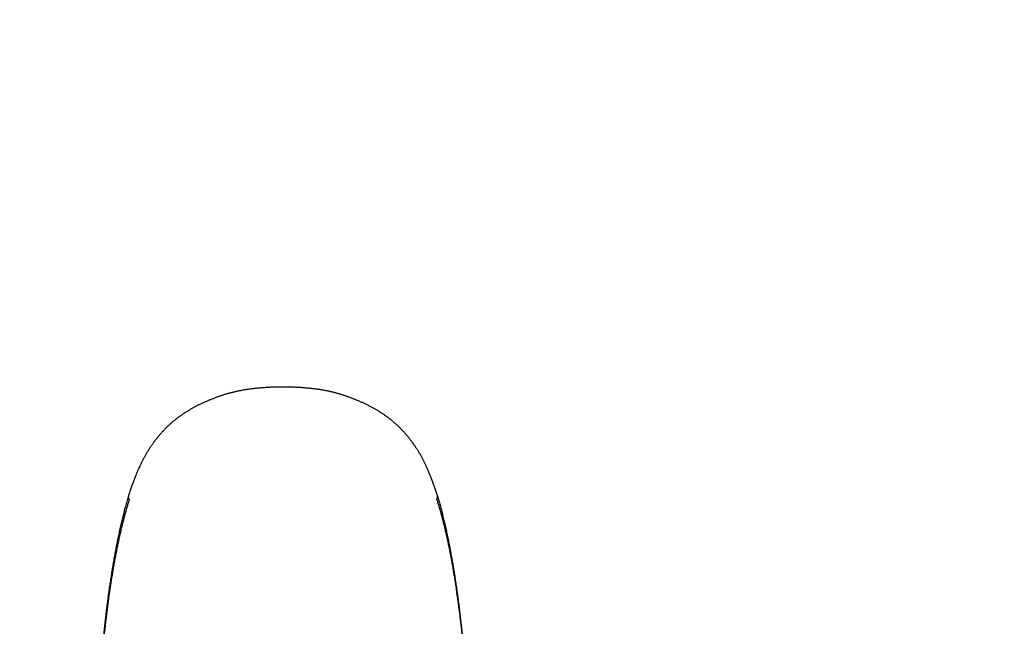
# Model space of a CAD drawing. Header units: millimetres. Extents: x 7483 to 13091, y 8111 to 13871.
# Tile 610 of 656: x 11369 to 11381, y 9724 to 9731. Entities that reach past the tile are written whole.
import ezdxf

# ---------------------------------------------------------------- set-up
doc = ezdxf.new("R2010")
doc.units = ezdxf.units.MM
doc.layers.add('Wyposazenie Wew - Urzadzenia Sanitarne', color=6, linetype='Continuous')

# ---------------------------------------------------------------- blocks, each defined once
blk = doc.blocks.new('ORAS_ELECTRA')
for p, q in [((-1.795, -9.882), (-1.795, -9.882)), ((-1.795, -9.882), (-1.795, -9.883)), ((1.795, -9.882), (1.795, -9.883))]:
    blk.add_line(p, q)
for points, knots in [([(-2.369, -4.189), (-2.369, -4.196), (-2.368, -4.213), (-2.366, -4.24), (-2.364, -4.271), (-2.361, -4.301), (-2.359, -4.332), (-2.357, -4.364), (-2.355, -4.395), (-2.353, -4.427), (-2.35, -4.459), (-2.348, -4.491), (-2.346, -4.523), (-2.344, -4.555), (-2.341, -4.588), (-2.339, -4.621), (-2.337, -4.654), (-2.335, -4.687), (-2.332, -4.721), (-2.33, -4.754), (-2.328, -4.788), (-2.326, -4.823), (-2.323, -4.857), (-2.321, -4.892), (-2.319, -4.927), (-2.317, -4.962), (-2.314, -4.998), (-2.312, -5.034), (-2.309, -5.07), (-2.307, -5.107), (-2.305, -5.143), (-2.303, -5.178), (-2.3, -5.213), (-2.298, -5.247), (-2.296, -5.281), (-2.294, -5.314), (-2.292, -5.346), (-2.29, -5.378), (-2.288, -5.41), (-2.286, -5.442), (-2.284, -5.475), (-2.282, -5.507), (-2.28, -5.54), (-2.279, -5.573), (-2.277, -5.606), (-2.275, -5.641), (-2.273, -5.677), (-2.27, -5.714), (-2.268, -5.752), (-2.266, -5.791), (-2.264, -5.832), (-2.261, -5.873), (-2.259, -5.916), (-2.256, -5.96), (-2.254, -6.006), (-2.251, -6.053), (-2.248, -6.102), (-2.245, -6.153), (-2.242, -6.207), (-2.239, -6.263), (-2.236, -6.323), (-2.232, -6.388), (-2.228, -6.459), (-2.223, -6.539), (-2.217, -6.631), (-2.211, -6.725), (-2.206, -6.814), (-2.201, -6.892), (-2.196, -6.961), (-2.192, -7.025), (-2.187, -7.085), (-2.183, -7.142), (-2.179, -7.197), (-2.175, -7.252), (-2.171, -7.306), (-2.168, -7.358), (-2.164, -7.407), (-2.16, -7.455), (-2.156, -7.502), (-2.152, -7.548), (-2.149, -7.594), (-2.145, -7.638), (-2.141, -7.681), (-2.138, -7.724), (-2.134, -7.766), (-2.13, -7.807), (-2.127, -7.847), (-2.123, -7.887), (-2.119, -7.926), (-2.116, -7.965), (-2.112, -8.003), (-2.108, -8.041), (-2.105, -8.078), (-2.101, -8.114), (-2.097, -8.151), (-2.093, -8.187), (-2.09, -8.223), (-2.086, -8.258), (-2.082, -8.293), (-2.078, -8.328), (-2.074, -8.363), (-2.07, -8.397), (-2.066, -8.431), (-2.062, -8.465), (-2.058, -8.499), (-2.054, -8.532), (-2.05, -8.566), (-2.046, -8.6), (-2.041, -8.633), (-2.037, -8.667), (-2.032, -8.7), (-2.028, -8.734), (-2.023, -8.767), (-2.019, -8.8), (-2.014, -8.833), (-2.009, -8.865), (-2.004, -8.898), (-1.999, -8.93), (-1.994, -8.963), (-1.989, -8.995), (-1.984, -9.027), (-1.979, -9.059), (-1.974, -9.09), (-1.968, -9.122), (-1.963, -9.154), (-1.957, -9.186), (-1.951, -9.218), (-1.945, -9.25), (-1.939, -9.281), (-1.933, -9.313), (-1.927, -9.345), (-1.92, -9.377), (-1.914, -9.408), (-1.907, -9.44), (-1.9, -9.471), (-1.894, -9.503), (-1.886, -9.534), (-1.879, -9.565), (-1.872, -9.596), (-1.864, -9.627), (-1.857, -9.657), (-1.849, -9.687), (-1.842, -9.717), (-1.834, -9.746), (-1.826, -9.775), (-1.818, -9.804), (-1.81, -9.832), (-1.802, -9.858), (-1.797, -9.874), (-1.795, -9.881)], [0, 0, 0, 0, 0.003717, 0.009313, 0.014928, 0.020555, 0.026233, 0.03193, 0.037647, 0.043385, 0.049146, 0.054929, 0.060735, 0.066566, 0.072421, 0.078302, 0.08421, 0.090145, 0.096108, 0.102101, 0.108124, 0.114179, 0.120284, 0.12643, 0.132619, 0.138851, 0.145129, 0.151456, 0.157822, 0.164262, 0.170565, 0.17674, 0.182798, 0.188746, 0.194593, 0.200378, 0.205891, 0.21142, 0.216964, 0.222524, 0.228101, 0.233694, 0.239304, 0.244935, 0.25068, 0.256699, 0.262858, 0.269171, 0.275654, 0.282327, 0.289211, 0.29633, 0.303656, 0.31119, 0.318955, 0.326981, 0.335304, 0.343968, 0.353032, 0.362574, 0.372698, 0.383557, 0.395482, 0.409046, 0.424384, 0.442107, 0.456898, 0.469886, 0.481632, 0.49246, 0.502582, 0.51214, 0.521235, 0.530868, 0.540056, 0.548857, 0.557329, 0.565515, 0.573524, 0.581406, 0.589126, 0.596695, 0.604126, 0.611427, 0.618606, 0.625673, 0.632633, 0.639493, 0.646258, 0.652934, 0.659525, 0.665978, 0.67238, 0.678735, 0.685044, 0.691309, 0.697531, 0.703712, 0.709852, 0.715953, 0.722016, 0.728043, 0.734034, 0.739991, 0.745914, 0.751731, 0.757726, 0.763707, 0.769675, 0.775628, 0.781568, 0.787493, 0.793405, 0.799302, 0.805186, 0.811056, 0.816912, 0.822755, 0.828583, 0.834399, 0.840201, 0.845993, 0.851773, 0.857574, 0.863393, 0.869228, 0.875078, 0.880939, 0.88681, 0.892689, 0.898573, 0.904459, 0.910345, 0.916229, 0.922108, 0.927981, 0.933845, 0.93973, 0.945574, 0.951371, 0.95712, 0.962821, 0.968473, 0.974077, 0.979632, 0.985144, 0.990541, 0.995855, 1, 1, 1, 1]), ([(-1.788, -9.841), (-1.792, -9.827), (-1.801, -9.8), (-1.814, -9.757), (-1.827, -9.713), (-1.839, -9.668), (-1.851, -9.623), (-1.863, -9.578), (-1.876, -9.528), (-1.888, -9.475), (-1.902, -9.417), (-1.914, -9.359), (-1.927, -9.301), (-1.938, -9.242), (-1.95, -9.182), (-1.961, -9.122), (-1.971, -9.065), (-1.98, -9.011), (-1.989, -8.96), (-1.997, -8.908), (-2.005, -8.857), (-2.013, -8.805), (-2.02, -8.753), (-2.028, -8.7), (-2.035, -8.648), (-2.042, -8.595), (-2.049, -8.54), (-2.056, -8.482), (-2.063, -8.422), (-2.07, -8.362), (-2.077, -8.302), (-2.084, -8.241), (-2.091, -8.18), (-2.097, -8.12), (-2.103, -8.058), (-2.109, -7.997), (-2.116, -7.933), (-2.122, -7.866), (-2.128, -7.795), (-2.135, -7.725), (-2.141, -7.654), (-2.147, -7.583), (-2.153, -7.51), (-2.158, -7.437), (-2.164, -7.363), (-2.17, -7.29), (-2.176, -7.209), (-2.182, -7.121), (-2.189, -7.026), (-2.195, -6.93), (-2.202, -6.825), (-2.21, -6.708), (-2.217, -6.581), (-2.225, -6.461), (-2.231, -6.35), (-2.237, -6.246), (-2.243, -6.151), (-2.248, -6.064), (-2.252, -5.986), (-2.256, -5.909), (-2.26, -5.837), (-2.264, -5.771), (-2.267, -5.712), (-2.271, -5.652), (-2.274, -5.593), (-2.278, -5.533), (-2.281, -5.474), (-2.285, -5.415), (-2.288, -5.356), (-2.292, -5.297), (-2.296, -5.239), (-2.299, -5.181), (-2.303, -5.124), (-2.306, -5.068), (-2.31, -5.011), (-2.314, -4.95), (-2.318, -4.884), (-2.323, -4.814), (-2.328, -4.744), (-2.332, -4.677), (-2.337, -4.611), (-2.341, -4.548), (-2.345, -4.486), (-2.35, -4.423), (-2.354, -4.361), (-2.359, -4.298), (-2.363, -4.236), (-2.366, -4.195), (-2.367, -4.175)], [0, 0, 0, 0, 0.008254, 0.016507, 0.025317, 0.034126, 0.042936, 0.051746, 0.060556, 0.071566, 0.082578, 0.093589, 0.1046, 0.115711, 0.126823, 0.137935, 0.149046, 0.158432, 0.167818, 0.177204, 0.186591, 0.195976, 0.205383, 0.21479, 0.224198, 0.233605, 0.243012, 0.253602, 0.264194, 0.274785, 0.285377, 0.295967, 0.306582, 0.317197, 0.327813, 0.338428, 0.349043, 0.361157, 0.373272, 0.385388, 0.397503, 0.409617, 0.422179, 0.434741, 0.447303, 0.459865, 0.472427, 0.488628, 0.50483, 0.521032, 0.537233, 0.558838, 0.580443, 0.602048, 0.619714, 0.63738, 0.655045, 0.668297, 0.681548, 0.694797, 0.708046, 0.718249, 0.728453, 0.738657, 0.74886, 0.759063, 0.769284, 0.779506, 0.789728, 0.79995, 0.810172, 0.82009, 0.830008, 0.839927, 0.849846, 0.859764, 0.872181, 0.884598, 0.897015, 0.909432, 0.920744, 0.932056, 0.943368, 0.954679, 0.966009, 0.97734, 0.98867, 1, 1, 1, 1]), ([(1.788, -9.841), (1.792, -9.827), (1.801, -9.8), (1.814, -9.757), (1.827, -9.712), (1.84, -9.666), (1.852, -9.62), (1.864, -9.573), (1.876, -9.526), (1.887, -9.479), (1.898, -9.431), (1.909, -9.384), (1.919, -9.335), (1.929, -9.287), (1.939, -9.238), (1.949, -9.189), (1.958, -9.14), (1.967, -9.091), (1.975, -9.041), (1.984, -8.991), (1.992, -8.94), (2, -8.889), (2.008, -8.838), (2.015, -8.787), (2.023, -8.735), (2.03, -8.683), (2.037, -8.631), (2.044, -8.579), (2.051, -8.526), (2.057, -8.472), (2.064, -8.418), (2.07, -8.363), (2.077, -8.309), (2.083, -8.249), (2.09, -8.185), (2.097, -8.116), (2.104, -8.046), (2.111, -7.975), (2.119, -7.901), (2.126, -7.826), (2.132, -7.75), (2.139, -7.674), (2.145, -7.598), (2.152, -7.522), (2.158, -7.446), (2.164, -7.369), (2.17, -7.293), (2.176, -7.21), (2.182, -7.121), (2.189, -7.026), (2.195, -6.93), (2.202, -6.825), (2.21, -6.708), (2.217, -6.581), (2.224, -6.468), (2.23, -6.369), (2.235, -6.284), (2.24, -6.2), (2.245, -6.118), (2.249, -6.038), (2.253, -5.961), (2.258, -5.884), (2.262, -5.812), (2.266, -5.746), (2.269, -5.685), (2.273, -5.623), (2.276, -5.562), (2.28, -5.503), (2.283, -5.446), (2.286, -5.391), (2.29, -5.336), (2.293, -5.281), (2.296, -5.226), (2.3, -5.17), (2.304, -5.112), (2.307, -5.056), (2.311, -4.999), (2.315, -4.939), (2.319, -4.876), (2.323, -4.809), (2.328, -4.743), (2.332, -4.677), (2.337, -4.612), (2.341, -4.546), (2.346, -4.481), (2.35, -4.417), (2.354, -4.355), (2.359, -4.295), (2.363, -4.235), (2.366, -4.195), (2.367, -4.175)], [0, 0, 0, 0, 0.008254, 0.016507, 0.02553, 0.034553, 0.043576, 0.052599, 0.061622, 0.070733, 0.079845, 0.088957, 0.098069, 0.10718, 0.116312, 0.125444, 0.134576, 0.143708, 0.15284, 0.162117, 0.171395, 0.180673, 0.189951, 0.199229, 0.208526, 0.217824, 0.227123, 0.236421, 0.245719, 0.255331, 0.264944, 0.274557, 0.28417, 0.293783, 0.305821, 0.31786, 0.329899, 0.341938, 0.354976, 0.368015, 0.381054, 0.394094, 0.407132, 0.420191, 0.43325, 0.446309, 0.459368, 0.472427, 0.488628, 0.50483, 0.521031, 0.537233, 0.558838, 0.580443, 0.602048, 0.616437, 0.630826, 0.645215, 0.659604, 0.672724, 0.685844, 0.698965, 0.712084, 0.72259, 0.733096, 0.743602, 0.754107, 0.764612, 0.774114, 0.783617, 0.793119, 0.802622, 0.812124, 0.822104, 0.832085, 0.842066, 0.852047, 0.862028, 0.873762, 0.885496, 0.89723, 0.908963, 0.920715, 0.932467, 0.944219, 0.955971, 0.966978, 0.977985, 0.988993, 1, 1, 1, 1]), ([(1.795, -9.882), (1.797, -9.874), (1.803, -9.856), (1.811, -9.829), (1.818, -9.802), (1.826, -9.774), (1.834, -9.746), (1.841, -9.717), (1.849, -9.688), (1.856, -9.659), (1.864, -9.629), (1.871, -9.599), (1.878, -9.569), (1.885, -9.538), (1.892, -9.507), (1.899, -9.476), (1.906, -9.445), (1.913, -9.413), (1.919, -9.382), (1.926, -9.35), (1.932, -9.319), (1.938, -9.287), (1.944, -9.255), (1.95, -9.223), (1.956, -9.191), (1.962, -9.159), (1.967, -9.128), (1.973, -9.096), (1.978, -9.064), (1.983, -9.032), (1.988, -9), (1.994, -8.968), (1.998, -8.936), (2.003, -8.904), (2.008, -8.872), (2.013, -8.839), (2.018, -8.806), (2.022, -8.774), (2.027, -8.741), (2.031, -8.708), (2.036, -8.675), (2.04, -8.641), (2.045, -8.608), (2.049, -8.574), (2.053, -8.541), (2.057, -8.507), (2.061, -8.473), (2.065, -8.439), (2.069, -8.406), (2.073, -8.372), (2.077, -8.338), (2.081, -8.303), (2.085, -8.268), (2.088, -8.233), (2.092, -8.198), (2.096, -8.163), (2.1, -8.127), (2.103, -8.091), (2.107, -8.055), (2.111, -8.018), (2.114, -7.981), (2.118, -7.944), (2.121, -7.906), (2.125, -7.867), (2.128, -7.828), (2.132, -7.789), (2.136, -7.748), (2.139, -7.707), (2.143, -7.666), (2.146, -7.624), (2.15, -7.581), (2.153, -7.537), (2.157, -7.493), (2.161, -7.447), (2.164, -7.401), (2.168, -7.354), (2.171, -7.305), (2.175, -7.255), (2.179, -7.203), (2.183, -7.15), (2.187, -7.093), (2.191, -7.034), (2.195, -6.971), (2.2, -6.903), (2.205, -6.83), (2.21, -6.748), (2.216, -6.655), (2.222, -6.561), (2.227, -6.472), (2.231, -6.396), (2.235, -6.329), (2.239, -6.268), (2.242, -6.211), (2.245, -6.158), (2.248, -6.106), (2.251, -6.054), (2.254, -6.003), (2.257, -5.954), (2.259, -5.907), (2.262, -5.862), (2.264, -5.818), (2.267, -5.776), (2.269, -5.735), (2.272, -5.695), (2.274, -5.657), (2.276, -5.619), (2.278, -5.583), (2.28, -5.549), (2.282, -5.516), (2.284, -5.484), (2.286, -5.452), (2.288, -5.419), (2.29, -5.387), (2.292, -5.355), (2.294, -5.323), (2.296, -5.291), (2.298, -5.259), (2.3, -5.226), (2.302, -5.193), (2.304, -5.159), (2.306, -5.125), (2.308, -5.09), (2.311, -5.054), (2.313, -5.018), (2.315, -4.982), (2.318, -4.945), (2.32, -4.91), (2.322, -4.874), (2.325, -4.839), (2.327, -4.804), (2.329, -4.77), (2.331, -4.735), (2.334, -4.701), (2.336, -4.668), (2.338, -4.634), (2.341, -4.601), (2.343, -4.568), (2.345, -4.535), (2.347, -4.502), (2.35, -4.47), (2.352, -4.438), (2.354, -4.406), (2.356, -4.374), (2.358, -4.342), (2.361, -4.311), (2.363, -4.28), (2.365, -4.249), (2.367, -4.218), (2.369, -4.199), (2.369, -4.189)], [0, 0, 0, 0, 0.005038, 0.010202, 0.015438, 0.020746, 0.026129, 0.031616, 0.037148, 0.042728, 0.048356, 0.054031, 0.059753, 0.065522, 0.071336, 0.07721, 0.083054, 0.088907, 0.094767, 0.100633, 0.106501, 0.11237, 0.118237, 0.124099, 0.129955, 0.135801, 0.141637, 0.147458, 0.153264, 0.159052, 0.16482, 0.170592, 0.17638, 0.182182, 0.187997, 0.193826, 0.199669, 0.205525, 0.211396, 0.217281, 0.22318, 0.229093, 0.23502, 0.240962, 0.246917, 0.252887, 0.258873, 0.264744, 0.270655, 0.276599, 0.282577, 0.288591, 0.29464, 0.300727, 0.306852, 0.313017, 0.319222, 0.32547, 0.331761, 0.338097, 0.34448, 0.35091, 0.357432, 0.364069, 0.37079, 0.377602, 0.384508, 0.391515, 0.398627, 0.405853, 0.413199, 0.420673, 0.428284, 0.436043, 0.443961, 0.451976, 0.460197, 0.46869, 0.477489, 0.486643, 0.49621, 0.506268, 0.516924, 0.528329, 0.540707, 0.554406, 0.569958, 0.587907, 0.602425, 0.615225, 0.626448, 0.6367, 0.646277, 0.655311, 0.663901, 0.672996, 0.681665, 0.689963, 0.697946, 0.705657, 0.713128, 0.720386, 0.727407, 0.734186, 0.740753, 0.747131, 0.753341, 0.759398, 0.764702, 0.770296, 0.775908, 0.781502, 0.78708, 0.792642, 0.798188, 0.803719, 0.809237, 0.814915, 0.820728, 0.826637, 0.832648, 0.83877, 0.845009, 0.851377, 0.857823, 0.864175, 0.870479, 0.876735, 0.882947, 0.889115, 0.895241, 0.901326, 0.907364, 0.913372, 0.919351, 0.925301, 0.931224, 0.93712, 0.942989, 0.948834, 0.954654, 0.960451, 0.966225, 0.971977, 0.977708, 0.983419, 0.989109, 0.994754, 1, 1, 1, 1]), ([(-1.788, -9.841), (-1.788, -9.842), (-1.79, -9.845), (-1.792, -9.85), (-1.794, -9.856), (-1.796, -9.861), (-1.797, -9.867), (-1.797, -9.872), (-1.796, -9.877), (-1.796, -9.88), (-1.795, -9.882), (-1.795, -9.882)], [0, 0, 0, 0, 0.07486, 0.206455, 0.338602, 0.471195, 0.60435, 0.73461, 0.853802, 0.973322, 1, 1, 1, 1]), ([(1.788, -9.841), (1.788, -9.842), (1.79, -9.845), (1.792, -9.85), (1.794, -9.856), (1.796, -9.861), (1.797, -9.867), (1.797, -9.872), (1.796, -9.877), (1.795, -9.88), (1.795, -9.882), (1.795, -9.882)], [0, 0, 0, 0, 0.074863, 0.207127, 0.339613, 0.4721, 0.604364, 0.732369, 0.860777, 0.989391, 1, 1, 1, 1]), ([(-1.795, -9.883), (-1.794, -9.886), (-1.791, -9.896), (-1.785, -9.914), (-1.777, -9.937), (-1.769, -9.962), (-1.761, -9.986), (-1.753, -10.009), (-1.745, -10.032), (-1.736, -10.054), (-1.728, -10.076), (-1.72, -10.097), (-1.712, -10.117), (-1.704, -10.137), (-1.696, -10.157), (-1.688, -10.176), (-1.68, -10.194), (-1.671, -10.213), (-1.663, -10.231), (-1.655, -10.248), (-1.647, -10.265), (-1.638, -10.282), (-1.63, -10.298), (-1.622, -10.314), (-1.613, -10.33), (-1.605, -10.346), (-1.596, -10.361), (-1.588, -10.376), (-1.579, -10.39), (-1.571, -10.405), (-1.562, -10.419), (-1.553, -10.433), (-1.544, -10.447), (-1.535, -10.46), (-1.525, -10.474), (-1.516, -10.488), (-1.506, -10.501), (-1.497, -10.514), (-1.487, -10.527), (-1.477, -10.54), (-1.467, -10.553), (-1.457, -10.566), (-1.447, -10.578), (-1.437, -10.59), (-1.426, -10.602), (-1.416, -10.614), (-1.406, -10.626), (-1.395, -10.637), (-1.384, -10.648), (-1.374, -10.66), (-1.363, -10.671), (-1.352, -10.682), (-1.341, -10.692), (-1.33, -10.703), (-1.318, -10.713), (-1.307, -10.724), (-1.296, -10.734), (-1.284, -10.744), (-1.272, -10.754), (-1.261, -10.763), (-1.249, -10.773), (-1.237, -10.782), (-1.225, -10.791), (-1.213, -10.801), (-1.201, -10.81), (-1.188, -10.818), (-1.176, -10.827), (-1.163, -10.836), (-1.151, -10.844), (-1.138, -10.853), (-1.125, -10.861), (-1.112, -10.869), (-1.098, -10.877), (-1.084, -10.885), (-1.071, -10.894), (-1.057, -10.901), (-1.043, -10.909), (-1.029, -10.917), (-1.014, -10.925), (-1, -10.932), (-0.985, -10.94), (-0.97, -10.947), (-0.955, -10.954), (-0.94, -10.961), (-0.925, -10.968), (-0.91, -10.975), (-0.895, -10.982), (-0.88, -10.989), (-0.865, -10.995), (-0.849, -11.002), (-0.834, -11.008), (-0.818, -11.014), (-0.803, -11.02), (-0.787, -11.026), (-0.772, -11.032), (-0.756, -11.038), (-0.741, -11.043), (-0.725, -11.049), (-0.709, -11.054), (-0.693, -11.059), (-0.677, -11.064), (-0.661, -11.069), (-0.646, -11.073), (-0.63, -11.078), (-0.614, -11.082), (-0.598, -11.086), (-0.582, -11.09), (-0.565, -11.094), (-0.549, -11.098), (-0.533, -11.102), (-0.516, -11.105), (-0.499, -11.108), (-0.482, -11.112), (-0.465, -11.115), (-0.448, -11.118), (-0.43, -11.121), (-0.413, -11.123), (-0.395, -11.126), (-0.377, -11.129), (-0.359, -11.131), (-0.34, -11.133), (-0.322, -11.135), (-0.303, -11.137), (-0.284, -11.139), (-0.264, -11.141), (-0.245, -11.142), (-0.225, -11.144), (-0.205, -11.145), (-0.185, -11.146), (-0.165, -11.148), (-0.144, -11.149), (-0.123, -11.149), (-0.102, -11.15), (-0.081, -11.151), (-0.059, -11.151), (-0.038, -11.151), (-0.018, -11.151), (-0.005, -11.151), (0, -11.151)], [0, 0, 0, 0, 0.0048173, 0.0137162, 0.0251837, 0.0364292, 0.0474423, 0.0582281, 0.0688043, 0.079101, 0.0891433, 0.0989535, 0.1085514, 0.1179539, 0.1271763, 0.1362319, 0.1451327, 0.1538901, 0.1625239, 0.1709913, 0.1793038, 0.187474, 0.1955127, 0.2034299, 0.2112343, 0.2189339, 0.226536, 0.234047, 0.2414731, 0.2488199, 0.2560685, 0.2631903, 0.2704993, 0.2777933, 0.2850672, 0.2923163, 0.2995363, 0.3067229, 0.3138724, 0.3209813, 0.3280462, 0.3350643, 0.3420328, 0.3489495, 0.3558097, 0.3626531, 0.3694834, 0.3762802, 0.3830449, 0.3897792, 0.3964848, 0.4031632, 0.4098159, 0.4164445, 0.4230504, 0.4296352, 0.4362002, 0.4427469, 0.4492767, 0.4557909, 0.4622929, 0.4687296, 0.4751875, 0.4816343, 0.4880712, 0.4944996, 0.5009208, 0.5073359, 0.5137455, 0.5201465, 0.5266912, 0.5332824, 0.5399127, 0.5465735, 0.5532561, 0.5599511, 0.5666486, 0.5733314, 0.5800866, 0.586875, 0.5936978, 0.6005561, 0.6074509, 0.6143832, 0.6213424, 0.6277813, 0.6345844, 0.6413836, 0.6481784, 0.654969, 0.6617552, 0.6685373, 0.6753312, 0.6818729, 0.6885959, 0.695307, 0.7020057, 0.7086923, 0.7153668, 0.7220294, 0.7286805, 0.7353204, 0.7419495, 0.7485682, 0.7551769, 0.7617763, 0.7683668, 0.7749453, 0.7814947, 0.788216, 0.7949899, 0.8018158, 0.8086919, 0.815616, 0.822586, 0.8295976, 0.8366693, 0.8438073, 0.8510058, 0.8582686, 0.8655999, 0.8730039, 0.8804843, 0.8880534, 0.8956971, 0.9034089, 0.9111927, 0.9190524, 0.9269922, 0.9350165, 0.9431299, 0.9513377, 0.959645, 0.9680579, 0.9765824, 0.9852458, 0.9937364, 1, 1, 1, 1]), ([(0, -11.151), (0.002, -11.151), (0.012, -11.151), (0.028, -11.151), (0.05, -11.151), (0.072, -11.151), (0.094, -11.15), (0.115, -11.15), (0.137, -11.149), (0.158, -11.148), (0.179, -11.147), (0.2, -11.146), (0.22, -11.144), (0.241, -11.143), (0.261, -11.141), (0.28, -11.139), (0.3, -11.138), (0.319, -11.136), (0.338, -11.133), (0.357, -11.131), (0.376, -11.129), (0.395, -11.126), (0.413, -11.123), (0.431, -11.121), (0.449, -11.118), (0.466, -11.115), (0.484, -11.111), (0.501, -11.108), (0.519, -11.105), (0.536, -11.101), (0.552, -11.097), (0.569, -11.093), (0.585, -11.089), (0.602, -11.085), (0.617, -11.081), (0.633, -11.077), (0.649, -11.072), (0.665, -11.068), (0.681, -11.063), (0.696, -11.058), (0.712, -11.053), (0.728, -11.048), (0.743, -11.042), (0.759, -11.037), (0.774, -11.031), (0.79, -11.025), (0.805, -11.019), (0.821, -11.013), (0.836, -11.007), (0.851, -11.001), (0.866, -10.994), (0.882, -10.988), (0.897, -10.981), (0.912, -10.974), (0.927, -10.968), (0.942, -10.96), (0.958, -10.953), (0.973, -10.946), (0.988, -10.938), (1.003, -10.93), (1.018, -10.923), (1.032, -10.915), (1.047, -10.907), (1.061, -10.899), (1.075, -10.891), (1.089, -10.883), (1.103, -10.875), (1.116, -10.866), (1.13, -10.858), (1.143, -10.849), (1.156, -10.841), (1.169, -10.832), (1.181, -10.823), (1.194, -10.815), (1.206, -10.806), (1.218, -10.797), (1.23, -10.788), (1.242, -10.778), (1.254, -10.769), (1.265, -10.759), (1.277, -10.75), (1.288, -10.74), (1.3, -10.73), (1.311, -10.72), (1.322, -10.71), (1.333, -10.699), (1.344, -10.689), (1.355, -10.678), (1.366, -10.667), (1.377, -10.656), (1.388, -10.645), (1.398, -10.634), (1.409, -10.622), (1.419, -10.611), (1.429, -10.599), (1.439, -10.587), (1.45, -10.575), (1.459, -10.563), (1.469, -10.55), (1.479, -10.538), (1.489, -10.525), (1.499, -10.512), (1.508, -10.499), (1.518, -10.485), (1.527, -10.472), (1.536, -10.458), (1.545, -10.445), (1.554, -10.431), (1.563, -10.417), (1.572, -10.403), (1.58, -10.389), (1.589, -10.374), (1.597, -10.36), (1.605, -10.345), (1.613, -10.33), (1.622, -10.315), (1.63, -10.299), (1.638, -10.284), (1.646, -10.267), (1.654, -10.251), (1.662, -10.234), (1.669, -10.217), (1.677, -10.2), (1.685, -10.182), (1.693, -10.164), (1.701, -10.145), (1.709, -10.126), (1.716, -10.106), (1.724, -10.087), (1.732, -10.066), (1.74, -10.046), (1.747, -10.024), (1.755, -10.003), (1.763, -9.98), (1.771, -9.957), (1.778, -9.934), (1.786, -9.91), (1.792, -9.892), (1.795, -9.883), (1.795, -9.883)], [0, 0, 0, 0, 0.00238, 0.011424, 0.019568, 0.028355, 0.036934, 0.045536, 0.05402, 0.062394, 0.070664, 0.078835, 0.086913, 0.094904, 0.102812, 0.110642, 0.118398, 0.126087, 0.133711, 0.141243, 0.148695, 0.156072, 0.163379, 0.17062, 0.177805, 0.184927, 0.191988, 0.199, 0.205963, 0.212872, 0.219728, 0.226531, 0.233322, 0.23986, 0.246406, 0.252962, 0.259527, 0.266102, 0.272688, 0.279286, 0.285895, 0.292516, 0.299149, 0.305795, 0.312454, 0.319126, 0.325811, 0.332505, 0.339054, 0.345814, 0.35258, 0.359351, 0.366127, 0.372909, 0.379696, 0.386519, 0.393748, 0.400766, 0.407745, 0.414686, 0.421591, 0.42846, 0.435297, 0.44215, 0.448878, 0.455608, 0.462327, 0.469027, 0.475699, 0.482332, 0.488922, 0.495442, 0.501834, 0.50823, 0.514633, 0.521043, 0.527462, 0.533891, 0.54033, 0.546715, 0.553198, 0.559695, 0.566207, 0.572736, 0.579282, 0.585848, 0.592435, 0.599044, 0.605677, 0.612334, 0.619019, 0.625731, 0.632473, 0.639246, 0.646052, 0.652906, 0.65973, 0.666606, 0.673534, 0.68051, 0.687532, 0.694598, 0.701705, 0.708848, 0.716025, 0.723233, 0.730465, 0.737719, 0.744989, 0.752275, 0.759414, 0.766652, 0.773961, 0.781348, 0.788818, 0.796376, 0.804029, 0.811782, 0.819644, 0.827621, 0.835723, 0.843959, 0.85234, 0.860884, 0.869558, 0.878372, 0.887331, 0.896445, 0.905725, 0.915185, 0.924838, 0.9347, 0.94479, 0.955128, 0.965748, 0.976564, 0.987589, 0.998833, 1, 1, 1, 1])]:
    blk.add_open_spline(points, degree=3, knots=knots)
blk = doc.blocks.new('*U676')
blk.add_ellipse((0, -30), major_axis=(-25, 0), ratio=0.8, start_param=4.807479, end_param=10.900484)
blk.add_blockref('ORAS_ELECTRA', (0, -6))

msp = doc.modelspace()

# ---------------------------------------------------------------- block references
at = {"layer": 'Wyposazenie Wew - Urzadzenia Sanitarne', "xscale": -1, "rotation": 180}
msp.add_blockref('*U676', (11372.1975, 9709.4116), dxfattribs=at)

doc.saveas('drawing.dxf')
